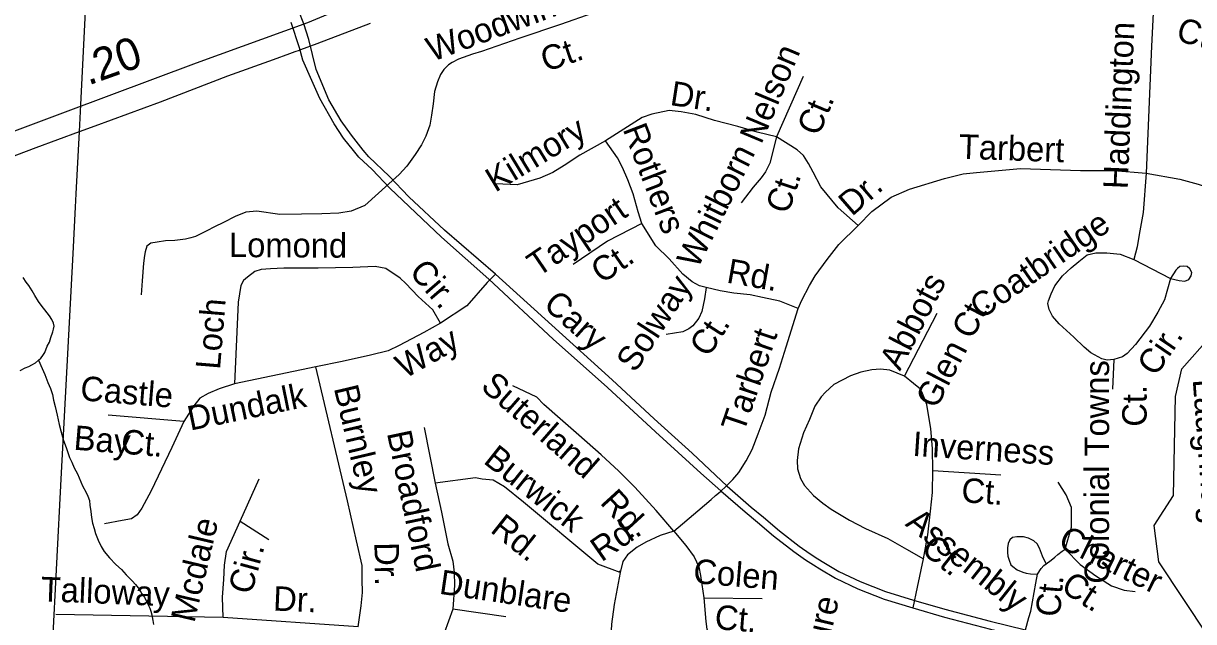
# Model space of a CAD drawing. Extents: x 2001466 to 2224147, y 644118 to 847247.
# Drawn here: x 2051774 to 2056321, y 730006 to 732330 of the extents above; entities that cross this region are included whole.
import ezdxf

# ---------------------------------------------------------------- set-up
doc = ezdxf.new("R2010")
doc.units = 0
for name, color, linetype in [('Exist Hydrographic Creek Single Shore', 7, 'Continuous'), ('Exist Hydrographic Misc Water Feature', 7, 'Continuous'), ('Exist Railroad Mainline', 7, 'Continuous'), ('Exist Road Non-System Type 51', 7, 'Continuous'), ('Exist Road Non-System Type 51 Label', 7, 'Continuous'), ('Exist Road Secondary Mileage Hundredths English Label', 7, 'Continuous'), ('Exist Road Secondary Type 51 Attributed', 7, 'Continuous'), ('Exist Utilities Electrical Transmission Line', 7, 'Continuous')]:
    doc.layers.add(name, color=color, linetype=linetype)

msp = doc.modelspace()

# ---------------------------------------------------------------- linework, layer by layer
at = {"layer": 'Exist Hydrographic Creek Single Shore'}
msp.add_lwpolyline([(2056596.6, 729770.5), (2056502.2, 729822), (2056377.1, 729949.2), (2056185.2, 730238.6), (2056168.2, 730380), (2056243, 730496.7), (2056250.2, 730880.4), (2056275, 730988.1), (2056716.1, 731485.9)], dxfattribs=at)
at = {"layer": 'Exist Hydrographic Misc Water Feature'}
for points in [[(2051833.2, 731022.1), (2051841.2, 731029.7), (2051846.9, 731035.7), (2051857.2, 731051.6), (2051866.8, 731075.8), (2051875, 731091.9), (2051880.9, 731110.1), (2051888.9, 731132), (2051891, 731141.9), (2051893, 731153.8), (2051890.8, 731165.9), (2051884.8, 731179.7), (2051875, 731193.8), (2051866.8, 731206), (2051842.8, 731236), (2051832.8, 731249.7), (2051818.6, 731273.7), (2051808.4, 731291.9), (2051794.8, 731311.8), (2051784.8, 731325.5), (2051772.5, 731343.6)], [(2051761, 730981.9), (2051781.3, 730991.8), (2051795, 730997.8), (2051807.1, 731003.7), (2051821.3, 731011.7), (2051833.2, 731022.1)], [(2051833.2, 731022.1), (2051847.3, 730989.9), (2051857, 730966.1), (2051869.5, 730935.8), (2051879.5, 730912), (2051887.3, 730888.1), (2051891.4, 730866), (2051897.6, 730841.9), (2051905.3, 730807.8), (2051913.5, 730772.2), (2051919.7, 730748.1), (2051930, 730710), (2051939.8, 730682.2), (2051953.7, 730643.9), (2051961.7, 730626.1), (2051971.8, 730604.3), (2051983.9, 730580.2), (2052004, 730534.1), (2052018.3, 730508.4), (2052024.1, 730494.2), (2052030.4, 730476.2), (2052032.1, 730458.5), (2052036.2, 730434.3), (2052038, 730410.5), (2052042.5, 730388.3), (2052048.5, 730368.4), (2052054.4, 730348.4), (2052064.7, 730322.5), (2052076.4, 730298.4), (2052088.3, 730278.3), (2052108.6, 730254.6), (2052132.7, 730228.6), (2052154.9, 730208.6), (2052172.7, 730188.5), (2052196.9, 730164.5), (2052209, 730150.5), (2052224.8, 730130.7), (2052234.5, 730114.6), (2052244.9, 730100.9), (2052256.6, 730076.8), (2052264.6, 730058.9), (2052269.1, 730046.9), (2052272.6, 730032.9), (2052277.1, 730010.8), (2052279.2, 729994.6)]]:
    msp.add_lwpolyline(points, dxfattribs=at)
at = {"layer": 'Exist Railroad Mainline'}
msp.add_lwpolyline([(2050869.4, 731455.3), (2050895.3, 731468.7), (2051111.4, 731568.3), (2051266.8, 731639.1), (2051446.3, 731709.4), (2051627.6, 731773.7), (2051684.1, 731795.1), (2051823.1, 731847.7), (2051991.5, 731910.3), (2052052.9, 731933.1), (2052306.8, 732025.9), (2052568.9, 732126.5), (2052745.4, 732190.2), (2052809.1, 732213.2), (2052830.3, 732220.8), (2052846.9, 732226.8), (2052851.5, 732228.6), (2052914.8, 732252.5), (2053123.1, 732331.2)], dxfattribs=at)
at = {"layer": 'Exist Road Non-System Type 51'}
for p, q in [((2052846.5, 732235.8), (2052815, 732333.9)), ((2052883.3, 732268.2), (2052863.8, 732328.7)), ((2052859.5, 732188.2), (2052846.5, 732235.8)), ((2054803.4, 732124.8), (2054700.8, 731889.4)), ((2053234.3, 731743.6), (2053100.1, 731622.5)), ((2056088.8, 731413.5), (2056231.1, 731338.7)), ((2052235.2, 731330), (2052231.4, 731275.4)), ((2053608.4, 731356.4), (2053576, 731324)), ((2055197.7, 730959.5), (2055324.7, 731205)), ((2056011, 731024.3), (2056005.9, 730909.1)), ((2052909.7, 730995.5), (2052593.6, 730930.4)), ((2052397.4, 730784), (2052103.9, 730808)), ((2053330.9, 730760.9), (2053374.5, 730544)), ((2052616.2, 730396.8), (2052690.1, 730560.5)), ((2055308.2, 730593.3), (2055571.9, 730575.9)), ((2054463.6, 730495.7), (2054481.3, 730510.4)), ((2054394.6, 730437), (2054446.3, 730481)), ((2054446.3, 730481), (2054463.6, 730495.7)), ((2054300.7, 730357), (2054394.6, 730437)), ((2052616.2, 730396.8), (2052727, 730325.5)), ((2055248.4, 730140.1), (2055271.2, 730250.4)), ((2054418.3, 730099.1), (2054644.6, 730095.4)), ((2055230.6, 730059.2), (2055248.4, 730140.1)), ((2053647.9, 730024.4), (2053442.5, 730054.6)), ((2052550.2, 730021.9), (2051900, 730034.1)), ((2053075.1, 729986.1), (2052550.2, 730021.9))]:
    msp.add_line(p, q, dxfattribs=at)
for points in [[(2052863.8, 732328.7), (2052844.4, 732378.4), (2052830.1, 732424.6), (2052802.1, 732498.1), (2052774, 732584.5), (2052750.2, 732653.6), (2052728.7, 732713.7), (2052683.3, 732819.6), (2052648.8, 732897.4), (2052599.1, 732979.5)], [(2054245.8, 732464.2), (2054150.6, 732436.8), (2053986.8, 732370.2), (2053861.4, 732326.7), (2053702.8, 732272.9), (2053554.4, 732221.7), (2053518.5, 732211.4), (2053464.8, 732190.9), (2053440, 732178.7), (2053425.8, 732169), (2053407.4, 732151.4), (2053395, 732131.6), (2053382.4, 732103.9), (2053371.7, 732066.1), (2053366.7, 732018.2), (2053359.8, 731974.3), (2053353, 731934.5), (2053338.1, 731892.8), (2053321.4, 731859.1), (2053296.6, 731821.6), (2053263.7, 731776.3), (2053234.3, 731743.6)], [(2056164.5, 732395.8), (2056156.8, 732242.2), (2056136.9, 731749)], [(2053272.1, 731656.4), (2053195.2, 731737.5), (2053116.5, 731812.6), (2053094.3, 731838.6), (2053049.3, 731895.6), (2053008.8, 731952.4), (2052960.2, 732033.5), (2052911.3, 732151.5), (2052883.3, 732268.2)], [(2053198.1, 731690.2), (2053129.5, 731762.5), (2053077.6, 731810.8), (2053057.2, 731836.8), (2053018.2, 731885), (2052981.2, 731940.7), (2052925.5, 732039), (2052894.1, 732108.3), (2052859.5, 732188.2)], [(2054700.8, 731889.4), (2054625.6, 731907.7), (2054550.3, 731930.5), (2054459.2, 731953.3), (2054386.2, 731976.1), (2054329.2, 731987.5), (2054283.6, 731992.1), (2054215.2, 731978.4), (2054178.8, 731964.7), (2054035.8, 731874.5)], [(2054035.8, 731874.5), (2053936.6, 731818.5), (2053875.8, 731777.8), (2053831.2, 731750.7), (2053780.8, 731729.7), (2053692.2, 731703.5), (2053609.8, 731706.9)], [(2054177.3, 731552.4), (2054162.1, 731597.9), (2054143.5, 731668.3), (2054122.7, 731722.7), (2054101.6, 731771.2), (2054082.4, 731807.6), (2054035.8, 731874.5)], [(2054700.8, 731889.4), (2054674, 731787.5), (2054657.3, 731753.8), (2054640.8, 731730.1), (2054610.1, 731694.8), (2054562.8, 731633.7)], [(2055017.7, 731545.4), (2054940.2, 731613.8), (2054872.1, 731695.4), (2054843.3, 731752), (2054824, 731786.4), (2054805.7, 731816.9), (2054780.6, 731839.7), (2054700.8, 731889.4)], [(2055017.7, 731545.4), (2055070.1, 731600.1), (2055145.3, 731654.9), (2055217.2, 731685.8), (2055352.6, 731727.5), (2055425.5, 731746.4), (2055476.7, 731751.5), (2055648.1, 731766.9), (2055881, 731759.2), (2056011.5, 731759.2), (2056136.9, 731749)], [(2056136.9, 731749), (2056124.6, 731595.3), (2056109.3, 731510.8), (2056101.6, 731462.2), (2056088.8, 731413.5)], [(2056136.9, 731749), (2056267.4, 731725.9), (2056339, 731705.4), (2056405.6, 731682.4), (2056538.6, 731631.2)], [(2053582.7, 731336.8), (2053399.1, 731500.1), (2053198.1, 731690.2)], [(2054508.2, 730532.7), (2054372, 730660.6), (2054225.5, 730794.2), (2054061.2, 730945.3), (2053827.2, 731157.7), (2053608.4, 731356.4), (2053409.9, 731526.7), (2053272.1, 731656.4)], [(2053100.1, 731622.5), (2053048.1, 731600.7), (2053000, 731593.7), (2052933.9, 731591), (2052853.9, 731588.7), (2052769.9, 731588.4), (2052680.7, 731601.1), (2052638.1, 731597.4), (2052597.3, 731580.7), (2052551.2, 731556.9), (2052516.8, 731539.6), (2052486.5, 731524.2), (2052442.1, 731503.1), (2052424.3, 731497.9)], [(2054177.3, 731552.4), (2054043.9, 731484), (2053910.6, 731393.3)], [(2054426.8, 731304.4), (2054401.2, 731311.2), (2054372.1, 731326.6), (2054336.2, 731355.7), (2054283.2, 731415.6), (2054231.4, 731466.5), (2054177.3, 731552.4)], [(2054784.4, 731222.6), (2054799.1, 731254.9), (2054828.3, 731312.3), (2054851.1, 731349.8), (2054896.9, 731412.6), (2054942.4, 731471.9), (2055017.7, 731545.4)], [(2052403.5, 731491.8), (2052361.8, 731486.7), (2052325.7, 731485.5), (2052293.6, 731480.1), (2052269.6, 731476.6), (2052253.3, 731464.9), (2052246.9, 731443.1), (2052244.5, 731428.3)], [(2052424.3, 731497.9), (2052403.9, 731491.9), (2052403.5, 731491.8)], [(2052244.5, 731428.3), (2052240, 731399.2), (2052235.2, 731330)], [(2056011, 731024.3), (2055985.4, 731021.7), (2055964.9, 731026.8), (2055921.4, 731049.9), (2055895.8, 731072.9), (2055854.9, 731111.4), (2055798.6, 731162.6), (2055773, 731193.3), (2055760.2, 731218.9), (2055755.1, 731241.9), (2055757.6, 731252.2), (2055767.9, 731280.4), (2055782.3, 731310.8), (2055811.4, 731349.5), (2055844.7, 731380.2), (2055875.4, 731405.8), (2055907.1, 731431.4), (2055940.4, 731439.1), (2055983.9, 731439.1), (2056035, 731434), (2056088.8, 731413.5)], [(2053395.2, 731165.6), (2053364.3, 731218.2), (2053308.3, 731270), (2053260.1, 731320.1), (2053237.8, 731340.5), (2053181.8, 731378.2), (2053140.8, 731385.9), (2053053.7, 731382.6), (2052919.6, 731379.3), (2052785.6, 731380), (2052733.5, 731377.1), (2052697.5, 731373.8), (2052673.3, 731366.3), (2052644.9, 731344.9), (2052628.6, 731331.3), (2052618.2, 731311.5), (2052608.9, 731247.7), (2052593.6, 730930.4)], [(2056231.1, 731338.7), (2056264.9, 731332.1), (2056286.9, 731329.6), (2056303, 731335.3), (2056311.3, 731349.1), (2056313.6, 731363.1), (2056305.8, 731377.2), (2056296, 731385.4), (2056280.1, 731387.7), (2056268, 731386), (2056257.9, 731378.2), (2056251.7, 731372.3), (2056231.1, 731338.7)], [(2054484.3, 730514), (2054406.5, 730583.4), (2054230.1, 730743.1), (2054043.3, 730915.9), (2053832.8, 731104.2), (2053582.7, 731336.8)], [(2056231.1, 731338.7), (2056208, 731256.8), (2056182.4, 731208.1), (2056149.2, 731154.4), (2056095.4, 731083.2), (2056062.2, 731047.3), (2056044.3, 731034.5), (2056011, 731024.3)], [(2053576, 731324), (2053497.4, 731232.9), (2053395.2, 731165.6)], [(2054426.8, 731304.4), (2054420, 731260.2), (2054409.7, 731210.6), (2054397.8, 731185), (2054375.5, 731155.9), (2054360.1, 731143.9), (2054336.2, 731132), (2054271.3, 731121.7)], [(2054784.4, 731222.6), (2054712.6, 731251.7), (2054645.9, 731265.4), (2054598.1, 731275.6), (2054534.8, 731282.5), (2054481.8, 731291.4), (2054426.8, 731304.4)], [(2054529.9, 730558.2), (2054553.4, 730585.9), (2054582.3, 730631.3), (2054605.2, 730674.8), (2054628.5, 730736.3), (2054656, 730807.8), (2054679.8, 730897.3), (2054711.7, 730990.6), (2054737.4, 731074.1), (2054784.4, 731222.6)], [(2053395.2, 731165.6), (2053330.5, 731128.9), (2053233.4, 731078.9), (2053191, 731057.7), (2053122.7, 731041.1), (2053012.2, 731017.4), (2052909.7, 730995.5)], [(2053075.1, 729986.1), (2053086.8, 730067.8), (2053091.8, 730119.7), (2053090.8, 730169.8), (2053090, 730223.8), (2053067.9, 730320.2), (2053033.1, 730474.9), (2052909.7, 730995.5)], [(2055197.7, 730959.5), (2055140.2, 730982.7), (2055104.3, 730987.5), (2055070.2, 730984.2), (2055028, 730975), (2054987.8, 730961.8), (2054923, 730927.2), (2054890.4, 730897.8), (2054874.1, 730880.2), (2054849.3, 730842.7), (2054828.3, 730791.1), (2054804.5, 730739.4), (2054785.9, 730678), (2054781, 730632.1), (2054782.3, 730600), (2054793.6, 730561.8), (2054809, 730535.5), (2054844.2, 730496.8), (2054879.6, 730466), (2054913.1, 730443.3), (2054984.3, 730399.9), (2055045.6, 730368.6), (2055132.8, 730328.8), (2055204.9, 730287.5), (2055271.2, 730250.4)], [(2052593.6, 730930.4), (2052534, 730911.2), (2052491.6, 730892), (2052459.2, 730874.7), (2052436.6, 730845.2), (2052397.4, 730784)], [(2054300.7, 730357), (2054232.4, 730438.4), (2054150.2, 730528.1), (2054087.5, 730591.4), (2054018.8, 730654.8), (2053932.3, 730730.6), (2053859.6, 730794.1), (2053796.8, 730849.3), (2053769.4, 730877.9), (2053676.3, 730921.8)], [(2055308.2, 730593.3), (2055306, 730679.3), (2055299.5, 730755.5), (2055284.9, 730850.1), (2055267.8, 730892.8), (2055259.2, 730909.9), (2055233.1, 730930.8), (2055197.7, 730959.5)], [(2052397.4, 730784), (2052351.3, 730682.9), (2052269.9, 730514.6), (2052234.5, 730447.3), (2052216, 730421.7), (2052193.6, 730406.1), (2052157.5, 730398.8), (2052089.2, 730386.2)], [(2054093.4, 730197.3), (2054006.6, 730229), (2053717.4, 730470.2), (2053643.2, 730529.6), (2053598.7, 730555.6), (2053556.9, 730560.2), (2053530.9, 730564.8), (2053374.5, 730544)], [(2054481.3, 730510.4), (2054506.4, 730533.5), (2054529.9, 730558.2)], [(2055271.2, 730250.4), (2055288.3, 730342.8), (2055299, 730435.4), (2055306.5, 730507.3), (2055308.2, 730593.3)], [(2053374.5, 730544), (2053398.2, 730431.5), (2053423.7, 730309), (2053442.3, 730240.6), (2053447.4, 730196.5), (2053448.4, 730148.4), (2053442.5, 730054.6)], [(2054484.3, 730514), (2054578.5, 730432.5), (2054626, 730392.7), (2054689.1, 730338.9), (2054768.1, 730278.4), (2054812.6, 730246.8), (2054844.1, 730226.4), (2054868.2, 730211.6), (2054929.4, 730174.4), (2055016.6, 730133.6), (2055118.6, 730092.8), (2055229.8, 730059.4)], [(2054508.2, 730532.7), (2054601.9, 730451.5), (2054649.3, 730411.8), (2054711.4, 730358.8), (2054788.3, 730299.9), (2054830.9, 730269.7), (2054860.8, 730250.4), (2054884.2, 730236), (2054942.5, 730200.6), (2055025.2, 730161.8), (2055123.2, 730122.6), (2055232, 730090)], [(2055821.6, 730288), (2055846.7, 730373), (2055846.7, 730449.3), (2055825.7, 730498.4), (2055794.1, 730547.5)], [(2052550.2, 730021.9), (2052547.6, 730101.1), (2052552.9, 730169.8), (2052555.5, 730225.2), (2052563.4, 730278), (2052616.2, 730396.8)], [(2054300.7, 730357), (2054247.7, 730340.3), (2054192.1, 730314.4), (2054158.7, 730295.8), (2054121.6, 730266.1), (2054103.1, 730240.1), (2054093.4, 730197.3), (2054092, 730203)], [(2054300.7, 730357), (2054347.6, 730302.1), (2054380.7, 730257.4), (2054397.9, 730219), (2054405.2, 730184.9), (2054410.5, 730150.8), (2054418.3, 730099.1)], [(2055748, 730230.6), (2055734, 730261), (2055722, 730291.3), (2055713.4, 730308.6), (2055700.4, 730320.5), (2055679.8, 730330.2), (2055660.4, 730335.6), (2055634.4, 730335.6), (2055617.1, 730332.4), (2055607.3, 730323.7), (2055600.8, 730309.7), (2055597.6, 730293.4), (2055597.6, 730275), (2055599.7, 730259.9), (2055604.1, 730244.7), (2055610.6, 730227.4), (2055618.1, 730219.8), (2055635.5, 730206.8), (2055657.1, 730198.2), (2055670.1, 730193.8), (2055687.4, 730191.7), (2055713.9, 730190.2)], [(2055748, 730230.6), (2055767.5, 730244.7), (2055781.6, 730256.6), (2055793.5, 730267.4), (2055809.7, 730280.4), (2055821.6, 730288)], [(2055821.6, 730288), (2055880.1, 730228.5), (2055940.7, 730184.1), (2056001.3, 730145.1), (2056051.1, 730127.8), (2056093.3, 730123.5)], [(2054093.4, 730197.3), (2054069.7, 730073.1), (2054059.3, 729995.9), (2054056.3, 729946), (2054049.4, 729904.1), (2054036.6, 729864.4), (2054019.8, 729824.7), (2054003.1, 729789.1), (2053978.3, 729749.6), (2053935.4, 729706.5)], [(2055688.3, 730046.5), (2055708, 730155.9), (2055713.9, 730190.2)], [(2055713.9, 730190.2), (2055728.5, 730212.2), (2055739.4, 730224.1), (2055748, 730230.6)], [(2054418.3, 730099.1), (2054425.7, 730006.3), (2054429.5, 729976.6), (2054444.3, 729950.6), (2054474, 729902.4), (2054488.8, 729872.7)], [(2053442.5, 730054.6), (2053408.6, 729961.2), (2053362.3, 729850.2), (2053298.9, 729681.5)], [(2055229.8, 730059.4), (2055352.7, 730023.1), (2055531.7, 729976.4), (2055662.6, 729947.3)], [(2055232, 730090), (2055353.9, 730054), (2055530.8, 730007.9), (2055667.1, 729974.3)], [(2055667.1, 729974.3), (2055680.8, 730022.2), (2055688.3, 730046.5)]]:
    msp.add_lwpolyline(points, dxfattribs=at)
at = {"layer": 'Exist Road Secondary Type 51 Attributed'}
msp.add_lwpolyline([(2057114.5, 735675), (2057075.8, 735513.9), (2057046.9, 735299), (2057051.7, 735065.5), (2057050.1, 734889.1), (2057017.9, 734724.9), (2056979.3, 734602.5), (2056918.1, 734470.4), (2056844.1, 734364.1), (2056699.3, 734225.7), (2056581.8, 734140.3), (2056277.7, 733996.2), (2055843.2, 733841.6), (2055284.8, 733593.6), (2053788.2, 732757.4), (2053295.2, 732507.2), (2052877.7, 732333), (2052444.7, 732176.4), (2051936.1, 731985.1), (2051323.5, 731756.9), (2051037.2, 731654), (2050892.6, 731609.7)], dxfattribs=at)
at = {"layer": 'Exist Utilities Electrical Transmission Line'}
for p, q in [((2051996.7, 732013.8), (2052035, 732780.4)), ((2051991.5, 731910.3), (2051996.7, 732013.8)), ((2051967.2, 731436.1), (2051976.7, 731616.7))]:
    msp.add_line(p, q, dxfattribs=at)
for points in [[(2051976.7, 731616.7), (2051979.5, 731668.5), (2051991.5, 731910.3)], [(2051886.9, 729906.9), (2051920.8, 730559.7), (2051967.2, 731436.1)]]:
    msp.add_lwpolyline(points, dxfattribs=at)

# ---------------------------------------------------------------- texts
at = {"layer": 'Exist Road Non-System Type 51 Label'}
for s, rotation, p in [('Woodwinds Ind', 20.3694, (2053362.2, 732180.6)), ('Haddington', 87.6554, (2056064.7, 731685.2)), ('Ct.', 344.2111, (2056248.6, 732265.1)), ('Ct.', 18.8116, (2053803.7, 732141.2)), ('Nelson', 67.2225, (2054641.2, 731858)), ('Dr.', 351.2347, (2054283.3, 732013.7)), ('Ct.', 67.2225, (2054863.9, 731888.6)), ('Kilmory', 31.2988, (2053607.4, 731672.2)), ('Rothers', 290.9931, (2054101.8, 731919.7)), ('Tarbert', 357.9535, (2055407.6, 731805.3)), ('Whitborn', 63.6274, (2054393.7, 731373.8)), ('Ct.', 71.5313, (2054745.7, 731586)), ('Dr.', 40.9289, (2054993.1, 731578.2)), ('Tayport', 34.2235, (2053773.3, 731342.9)), ('Coatbridge', 34.667, (2055493.9, 731177.9)), ('Lomond', 359.6829, (2052572.5, 731422.6)), ('Ct.', 34.2235, (2054021.1, 731316.5)), ('Rd.', 349.989, (2054502.9, 731324)), ('Cir.', 310.8148, (2053269.2, 731363.2)), ('Solway', 56.8274, (2054151.2, 730969.9)), ('Abbots', 62.6336, (2055180.1, 730977)), ('Cary', 318.1944, (2053789.5, 731231.3)), ('Loch', 85.2519, (2052537.6, 730983.5)), ('Glen Ct.', 62.6336, (2055321.1, 730828.7)), ('Ct.', 57.2235, (2054435.8, 731028.9)), ('Tarbert', 71.1282, (2054572.7, 730736.2)), ('Way', 29.6062, (2053255.6, 730947.9)), ('Cir.', 55.8388, (2056173.5, 730954.7)), ('Colonial Towns ', 89.9975, (2055992.4, 730153.4)), ('Suterland', 318.8698, (2053546.4, 730913.5)), ('Castle', 355.325, (2051992.5, 730866.5)), ('Dundalk', 11.6179, (2052422.3, 730748)), ('Burnley', 283.3317, (2052979.7, 730913.7)), ('Laughridge', 274.3137, (2056317.3, 730946.5)), ('Ct.', 89.9975, (2056138.6, 730763.6)), ('Bay', 355.325, (2051967.1, 730674.5)), ('Ct.', 355.325, (2052150.9, 730659.4)), ('Broadford', 281.8962, (2053186.1, 730739)), ('Inverness', 356.226, (2055226.7, 730650.4)), ('Burwick', 321.6202, (2053557.3, 730624.9)), ('Ct.', 356.226, (2055416.5, 730470.4)), ('Rd.', 312.4956, (2054011, 730466.6)), ('Rd.', 321.6202, (2053584.1, 730356.9)), ('Assembly', 321.5081, (2055197.1, 730381.5)), ('Mcdale', 76.7305, (2052438.1, 729998.5)), ('Rd.', 34.8556, (2054020.4, 730235.7)), ('Charter', 333.8475, (2055789.4, 730298.1)), ('Ct.', 321.5081, (2055256.4, 730278.9)), ('Cir.', 74.7946, (2052660, 730107.6)), ('Dr.', 270.9464, (2053137.7, 730314)), ('Colen', 355.2965, (2054374.3, 730156)), ('Dunblare', 351.6353, (2053386.6, 730114.8)), ('Ct.', 327.2582, (2055799.9, 730127.8)), ('Talloway', 357.7268, (2051839.8, 730085.7)), ('Dr.', 357.583, (2052743, 730049.3)), ('Ct.', 84.8735, (2055801.4, 730022.1)), ('Kenmure', 76.9361, (2054827.5, 729591.2)), ('Ct.', 355.2965, (2054457.6, 729977.6))]:
    msp.add_text(s, height=95, rotation=rotation, dxfattribs=at).set_placement(p)
at = {"layer": 'Exist Road Secondary Mileage Hundredths English Label'}
msp.add_text('.20', height=125, rotation=19.6679, dxfattribs=at).set_placement((2052026.1, 732088.8))

doc.saveas('drawing.dxf')
